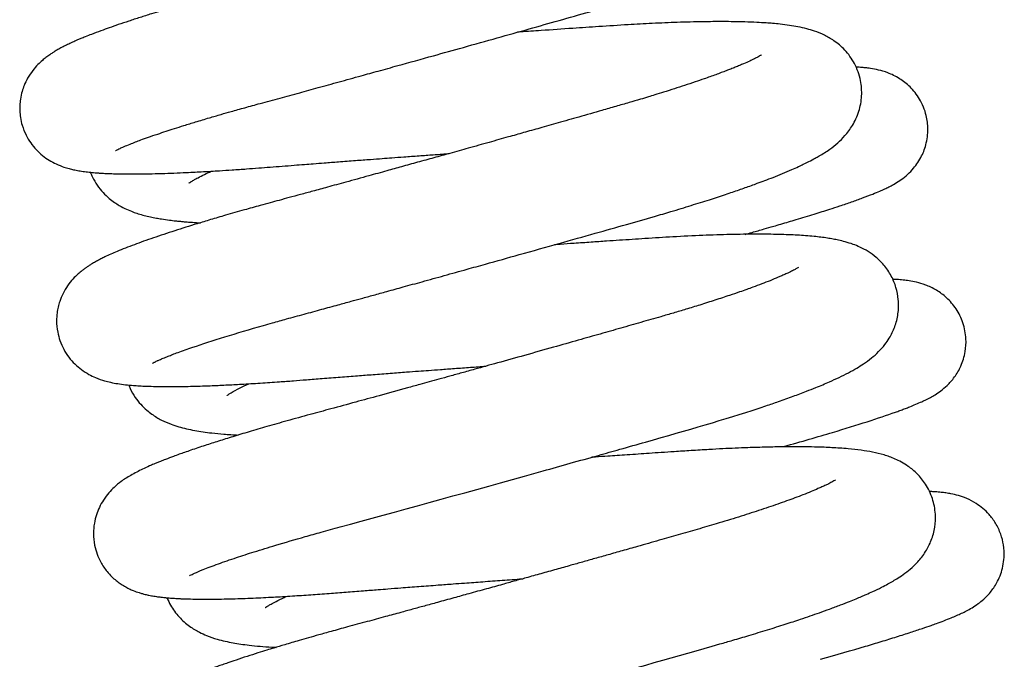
# Model space of a CAD drawing. Header units: inches. Extents: x 0 to 77643, y -44170 to 0.
# Tile 510 of 546: x 76590.348 to 76590.728, y -39751.252 to -39751.005. Entities that reach past the tile are written whole.
import ezdxf

# ---------------------------------------------------------------- set-up
doc = ezdxf.new("R2010")
doc.units = ezdxf.units.IN
doc.header["$MEASUREMENT"] = 0
doc.layers.get('0').update_dxf_attribs({"lineweight": 0})
doc.layers.add('FAKRO LOFT LADDERS', color=7, linetype='Continuous')

# ---------------------------------------------------------------- blocks, each defined once
blk = doc.blocks.new('A$C1F246084')
at = {"layer": 'FAKRO LOFT LADDERS', "color": 7, "linetype": 'Continuous'}
for points, knots in [([(89.6119, 364.6257), (89.6119, 364.6257), (89.6152, 364.6276), (89.6287, 364.6344), (89.6502, 364.644), (89.6742, 364.654), (89.7003, 364.6641), (89.7274, 364.6743), (89.7601, 364.6861), (89.798, 364.6992), (89.8374, 364.7124), (89.8767, 364.7251), (89.9209, 364.7391), (89.9731, 364.7551), (90.0291, 364.7719), (90.0829, 364.7876), (90.1359, 364.8027), (90.1943, 364.8191), (90.2672, 364.8391), (90.3494, 364.8614), (90.4369, 364.8853), (90.5255, 364.9096), (90.6178, 364.935), (90.7079, 364.9598), (90.7961, 364.9842), (90.9041, 365.0141), (91.0321, 365.0497), (91.1818, 365.0914), (91.3261, 365.1318), (91.4699, 365.1722), (91.6092, 365.2115), (91.7478, 365.2509), (91.8819, 365.2889), (91.9938, 365.3222), (92.0834, 365.35), (92.1467, 365.3704), (92.2069, 365.3904), (92.2664, 365.4107), (92.333, 365.4346), (92.394, 365.4577), (92.4427, 365.4772), (92.4829, 365.4943), (92.5231, 365.5123), (92.5635, 365.5318), (92.6026, 365.5529), (92.6356, 365.5727), (92.6666, 365.5942), (92.6918, 365.6146), (92.7156, 365.6372), (92.7369, 365.6612), (92.7598, 365.6937), (92.7779, 365.7288), (92.7914, 365.767), (92.7998, 365.8083), (92.8017, 365.8538), (92.7963, 365.8962), (92.7847, 365.9371), (92.7668, 365.9773), (92.7413, 366.0154), (92.7105, 366.0481), (92.6796, 366.0729), (92.6526, 366.0898), (92.6257, 366.1035), (92.6035, 366.1128), (92.5665, 366.1257), (92.5194, 366.1373), (92.4575, 366.1471), (92.3921, 366.1536), (92.3182, 366.1581), (92.2343, 366.1606), (92.1386, 366.1609), (91.8792, 366.157), (91.5684, 366.136), (91.2778, 366.1148), (91.2555, 366.1132)], [0.65093508, 0.65093508, 0.65093508, 0.65093508, 0.651021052, 0.651143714, 0.651233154, 0.65133981, 0.651419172, 0.651488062, 0.651577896, 0.651678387, 0.651760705, 0.651838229, 0.651921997, 0.652018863, 0.652126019, 0.652212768, 0.652284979, 0.652378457, 0.652480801, 0.652607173, 0.652728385, 0.652840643, 0.652962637, 0.653090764, 0.653187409, 0.653298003, 0.653497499, 0.653664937, 0.653855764, 0.654038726, 0.654213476, 0.654399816, 0.654599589, 0.654780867, 0.654901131, 0.655022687, 0.655096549, 0.655214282, 0.655349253, 0.655482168, 0.655599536, 0.655681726, 0.655776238, 0.655910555, 0.656021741, 0.656127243, 0.656225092, 0.656310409, 0.656370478, 0.656440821, 0.656509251, 0.656575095, 0.656631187, 0.656691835, 0.65675662, 0.656821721, 0.656869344, 0.656931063, 0.657005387, 0.657073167, 0.657137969, 0.657205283, 0.657253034, 0.657321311, 0.657372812, 0.657537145, 0.65771399, 0.657874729, 0.658027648, 0.658218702, 0.658390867, 0.65855962, 0.659545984, 0.659627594, 0.659627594, 0.659627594, 0.659627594]), ([(92.351, 366.0119), (92.351, 366.0119), (92.3508, 366.0118), (92.3494, 366.0108), (92.3451, 366.0082), (92.3386, 366.0044), (92.3303, 366), (92.3184, 365.9939), (92.3041, 365.987), (92.2871, 365.9791), (92.2681, 365.9707), (92.2444, 365.9607), (92.2171, 365.9497), (92.1883, 365.9385), (92.1443, 365.9219), (92.0792, 365.8987), (91.9886, 365.8683), (91.8981, 365.8397), (91.8154, 365.8146), (91.7381, 365.792), (91.6556, 365.7684), (91.5658, 365.7427), (91.474, 365.7165), (91.3809, 365.6901), (91.2885, 365.664), (91.208, 365.6413), (91.1345, 365.6207), (91.061, 365.6001), (90.9802, 365.5775), (90.903, 365.556), (90.8354, 365.5372), (90.7741, 365.5202), (90.7158, 365.504), (90.6592, 365.4884), (90.5989, 365.4717), (90.5281, 365.4523), (90.4476, 365.4302), (90.3594, 365.4061), (90.2751, 365.3831), (90.2011, 365.363), (90.1438, 365.3476), (90.0986, 365.3352), (90.0608, 365.3247), (90.0197, 365.3132), (89.9696, 365.2989), (89.9141, 365.2828), (89.861, 365.2671), (89.8152, 365.2533), (89.7689, 365.239), (89.7204, 365.2237), (89.6707, 365.2075), (89.6248, 365.1921), (89.5833, 365.1777), (89.5434, 365.1633), (89.5069, 365.1496), (89.4775, 365.138), (89.4575, 365.1298), (89.4378, 365.1214), (89.4175, 365.1124), (89.3962, 365.1025), (89.3758, 365.0923), (89.3576, 365.0826), (89.3414, 365.0733), (89.3279, 365.0649), (89.3135, 365.0553), (89.3009, 365.0463), (89.2806, 365.0299), (89.2621, 365.0126), (89.2386, 364.9861), (89.2171, 364.9542), (89.2013, 364.9218), (89.1903, 364.89), (89.1836, 364.8598), (89.1807, 364.8302), (89.1806, 364.8027), (89.1836, 364.7725), (89.1921, 364.7349), (89.2075, 364.6962), (89.2297, 364.6595), (89.2547, 364.6291), (89.2841, 364.6022), (89.3143, 364.5813), (89.3478, 364.5636), (89.3769, 364.5525), (89.4026, 364.5448), (89.4243, 364.5395), (89.4472, 364.5351), (89.4727, 364.5312), (89.4991, 364.5281), (89.5225, 364.526), (89.5438, 364.5245), (89.5642, 364.5233), (89.5886, 364.5223), (89.6167, 364.5214), (89.6458, 364.5209), (89.6743, 364.5207), (89.7132, 364.5208), (89.7585, 364.5213), (89.8175, 364.5228), (89.8732, 364.5247), (89.924, 364.5269), (89.9685, 364.529), (90.0051, 364.531), (90.0416, 364.5331), (90.0846, 364.5357), (90.1378, 364.5391), (90.1966, 364.5432), (90.2538, 364.5475), (90.3071, 364.5517), (90.3603, 364.5559), (90.4118, 364.5599), (90.4586, 364.5636), (90.5037, 364.5671), (90.5546, 364.571), (90.6178, 364.5759), (90.6872, 364.5811), (90.7531, 364.5861), (90.8074, 364.5901), (90.8574, 364.5939), (90.9126, 364.5979), (90.9749, 364.6025), (91.04, 364.6072), (91.0849, 364.6105), (91.1085, 364.6122), (91.1111, 364.6124)], [0.34557928, 0.34557928, 0.34557928, 0.34557928, 0.345590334, 0.345641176, 0.345697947, 0.345750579, 0.345797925, 0.345855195, 0.345930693, 0.345983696, 0.346044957, 0.34612122, 0.346196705, 0.34626757, 0.346338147, 0.346504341, 0.346677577, 0.346844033, 0.346964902, 0.347069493, 0.347194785, 0.347322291, 0.347445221, 0.347567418, 0.347691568, 0.347804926, 0.347875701, 0.347971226, 0.348082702, 0.34817936, 0.348260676, 0.348336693, 0.348409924, 0.348480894, 0.348551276, 0.348640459, 0.34875346, 0.348865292, 0.348990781, 0.349095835, 0.349174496, 0.349235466, 0.349293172, 0.349342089, 0.349420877, 0.349523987, 0.349607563, 0.349683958, 0.349759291, 0.349854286, 0.349954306, 0.350051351, 0.350140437, 0.350228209, 0.350332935, 0.35040795, 0.350465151, 0.350507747, 0.350578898, 0.3506489, 0.350711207, 0.350778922, 0.350830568, 0.350873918, 0.350912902, 0.350969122, 0.351012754, 0.351069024, 0.351133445, 0.351199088, 0.351252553, 0.351291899, 0.351340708, 0.351377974, 0.351411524, 0.351450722, 0.35149828, 0.351563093, 0.351616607, 0.351672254, 0.351729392, 0.351789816, 0.351854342, 0.351937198, 0.351996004, 0.352052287, 0.352119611, 0.352196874, 0.352277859, 0.352352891, 0.352399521, 0.352453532, 0.352517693, 0.352589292, 0.352661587, 0.352725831, 0.3527858, 0.352906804, 0.353014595, 0.353113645, 0.353211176, 0.353276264, 0.353335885, 0.353389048, 0.353448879, 0.353534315, 0.353629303, 0.353706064, 0.353777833, 0.353851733, 0.353924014, 0.353985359, 0.354037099, 0.35410065, 0.354182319, 0.354278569, 0.3543621, 0.35442722, 0.354479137, 0.354545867, 0.354628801, 0.354705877, 0.354782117, 0.354791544, 0.354791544, 0.354791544, 0.354791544]), ([(89.7777, 363.6703), (89.7778, 363.6703), (89.7789, 363.671), (89.7843, 363.6739), (89.796, 363.6796), (89.8103, 363.6861), (89.8263, 363.6929), (89.8465, 363.7011), (89.8689, 363.7098), (89.8939, 363.7192), (89.9241, 363.73), (90.0283, 363.7662), (90.1659, 363.8088), (90.3239, 363.8536), (90.3845, 363.8705), (90.4585, 363.8906), (90.536, 363.9117), (90.6067, 363.931), (90.6662, 363.9473), (90.7192, 363.9619), (90.773, 363.9767), (90.8355, 363.9939), (90.9086, 364.014), (90.9944, 364.0378), (91.0902, 364.0643), (91.1852, 364.0907), (91.298, 364.1222), (91.4372, 364.1611), (91.6029, 364.2076), (91.7639, 364.253), (91.9066, 364.2935), (92.0193, 364.3254), (92.1162, 364.3538), (92.1991, 364.379), (92.2809, 364.4047), (92.3408, 364.4243), (92.3961, 364.4429), (92.4433, 364.4593), (92.4914, 364.4766), (92.5328, 364.492), (92.5709, 364.5067), (92.6114, 364.5231), (92.6492, 364.5391), (92.6798, 364.5528), (92.7054, 364.5648), (92.7311, 364.5775), (92.7544, 364.5898), (92.7775, 364.603), (92.7989, 364.616), (92.8267, 364.6346), (92.8571, 364.6581), (92.8921, 364.6923), (92.9263, 364.7368), (92.9559, 364.7999), (92.9689, 364.8692), (92.9638, 364.9454), (92.937, 365.0188), (92.8921, 365.0798), (92.8428, 365.1206), (92.7958, 365.1469), (92.756, 365.1626), (92.7176, 365.174), (92.6807, 365.1822), (92.6414, 365.1888), (92.6034, 365.1936), (92.5682, 365.197), (92.5333, 365.1997), (92.4923, 365.2021), (92.4289, 365.2045), (92.3493, 365.2057), (92.2475, 365.2049), (92.1418, 365.2022), (92.0288, 365.1975), (91.911, 365.1912), (91.7916, 365.1833), (91.661, 365.1745), (91.5431, 365.1665), (91.4591, 365.1607), (91.4235, 365.1582), (91.4187, 365.1578)], [0.638071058, 0.638071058, 0.638071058, 0.638071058, 0.638116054, 0.638195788, 0.638282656, 0.638343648, 0.638415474, 0.638495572, 0.638557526, 0.638629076, 0.638714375, 0.638796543, 0.639386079, 0.639449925, 0.639545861, 0.639659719, 0.639772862, 0.639872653, 0.639950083, 0.640011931, 0.640081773, 0.640160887, 0.640254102, 0.640361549, 0.640485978, 0.640613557, 0.64071634, 0.640906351, 0.641133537, 0.641343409, 0.641533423, 0.641710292, 0.641818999, 0.641959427, 0.642090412, 0.642212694, 0.642268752, 0.642374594, 0.642481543, 0.642551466, 0.642630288, 0.642727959, 0.642828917, 0.64290665, 0.642966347, 0.643038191, 0.643123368, 0.643176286, 0.643249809, 0.643325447, 0.643441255, 0.64353796, 0.643642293, 0.643750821, 0.643852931, 0.643949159, 0.64406294, 0.644174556, 0.64428019, 0.644376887, 0.64448657, 0.64457901, 0.644688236, 0.644790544, 0.644900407, 0.644983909, 0.645050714, 0.645148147, 0.645261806, 0.645452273, 0.645612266, 0.645799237, 0.64597031, 0.646126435, 0.646306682, 0.646460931, 0.646642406, 0.646756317, 0.646774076, 0.646774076, 0.646774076, 0.646774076]), ([(92.5164, 365.0562), (92.5164, 365.0562), (92.5158, 365.0558), (92.5138, 365.0545), (92.5079, 365.051), (92.4988, 365.0459), (92.4843, 365.0385), (92.4632, 365.0283), (92.4397, 365.0178), (92.4172, 365.0083), (92.398, 365.0003), (92.3783, 364.9925), (92.3575, 364.9844), (92.335, 364.9759), (92.3106, 364.9668), (92.2846, 364.9575), (92.2541, 364.9467), (92.2163, 364.9337), (92.1718, 364.9188), (92.1244, 364.9035), (92.0793, 364.8892), (92.0399, 364.8771), (92.0053, 364.8665), (91.9671, 364.8551), (91.9184, 364.8408), (91.8608, 364.8242), (91.7858, 364.8027), (91.6995, 364.7781), (91.6056, 364.7514), (91.5226, 364.7279), (91.448, 364.7068), (91.3722, 364.6855), (91.2892, 364.6622), (91.2014, 364.6376), (91.1185, 364.6144), (91.0425, 364.5932), (90.9699, 364.5731), (90.8995, 364.5536), (90.8262, 364.5333), (90.7424, 364.5102), (90.653, 364.4856), (90.5692, 364.4627), (90.5016, 364.4442), (90.4444, 364.4287), (90.3937, 364.4149), (90.3484, 364.4026), (90.3052, 364.3909), (90.2528, 364.3766), (90.1848, 364.3576), (90.1103, 364.3363), (90.0399, 364.3157), (89.9623, 364.2923), (89.8742, 364.2647), (89.7792, 364.2331), (89.6934, 364.2024), (89.6216, 364.1742), (89.5744, 364.1532), (89.5451, 364.1387), (89.5256, 364.1285), (89.5102, 364.1197), (89.496, 364.111), (89.4845, 364.1034), (89.4732, 364.0955), (89.4596, 364.0853), (89.4423, 364.0709), (89.4201, 364.0493), (89.3964, 364.02), (89.3757, 363.9857), (89.3618, 363.9526), (89.3532, 363.9227), (89.3479, 363.8936), (89.3454, 363.8557), (89.3494, 363.8135), (89.3612, 363.7701), (89.3781, 363.7317), (89.401, 363.6964), (89.4284, 363.6656), (89.4592, 363.6396), (89.4914, 363.6194), (89.5271, 363.6024), (89.5594, 363.5916), (89.5917, 363.5836), (89.6221, 363.578), (89.6563, 363.5735), (89.688, 363.5706), (89.7198, 363.5684), (89.753, 363.5669), (89.8014, 363.5655), (89.8657, 363.5651), (89.9472, 363.5663), (90.0285, 363.5688), (90.1061, 363.5722), (90.1811, 363.5761), (90.2613, 363.5809), (90.3396, 363.5862), (90.4092, 363.5912), (90.4733, 363.5963), (90.5433, 363.6018), (90.6201, 363.6079), (90.6965, 363.6138), (90.7716, 363.6195), (90.8451, 363.6251), (90.9135, 363.6303), (90.9709, 363.6346), (91.0217, 363.6383), (91.0753, 363.6423), (91.1381, 363.6469), (91.2063, 363.6519), (91.2537, 363.6553), (91.2769, 363.657)], [0.358440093, 0.358440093, 0.358440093, 0.358440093, 0.358480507, 0.358532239, 0.358589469, 0.358650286, 0.358726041, 0.358817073, 0.358912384, 0.358970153, 0.359022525, 0.359076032, 0.359126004, 0.359179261, 0.359235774, 0.359291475, 0.359346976, 0.359424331, 0.359512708, 0.35959404, 0.359676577, 0.359740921, 0.359786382, 0.359842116, 0.359918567, 0.360006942, 0.360095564, 0.360239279, 0.360364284, 0.360472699, 0.36056615, 0.360653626, 0.360763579, 0.360881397, 0.360984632, 0.361075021, 0.361166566, 0.361257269, 0.361340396, 0.361444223, 0.36157753, 0.361686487, 0.361774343, 0.361849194, 0.361920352, 0.361984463, 0.362040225, 0.362105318, 0.36221219, 0.362344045, 0.362453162, 0.362555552, 0.362741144, 0.362936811, 0.363134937, 0.363340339, 0.363509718, 0.363568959, 0.363633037, 0.363692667, 0.363733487, 0.363772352, 0.36380421, 0.363841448, 0.363894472, 0.363958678, 0.364025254, 0.364086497, 0.364142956, 0.36417868, 0.364215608, 0.364262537, 0.36433055, 0.364382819, 0.364439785, 0.364498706, 0.364554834, 0.364615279, 0.364682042, 0.364745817, 0.364846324, 0.364920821, 0.36501455, 0.365116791, 0.365220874, 0.365291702, 0.365379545, 0.365481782, 0.365648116, 0.365812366, 0.365976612, 0.366097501, 0.366212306, 0.366342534, 0.366469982, 0.366559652, 0.36664072, 0.366738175, 0.366846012, 0.366946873, 0.367036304, 0.367133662, 0.367224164, 0.367291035, 0.36734571, 0.367410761, 0.367486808, 0.367574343, 0.367658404, 0.367658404, 0.367658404, 0.367658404]), ([(92.4422, 364.2493), (92.4526, 364.2523), (92.4815, 364.2604), (92.5246, 364.2727), (92.5675, 364.285), (92.6163, 364.2993), (92.6785, 364.3177), (92.752, 364.3401), (92.816, 364.3603), (92.8733, 364.379), (92.9221, 364.3956), (92.9721, 364.4134), (93.0134, 364.4292), (93.0456, 364.4425), (93.0689, 364.4529), (93.0891, 364.4626), (93.1108, 364.4741), (93.1352, 364.4889), (93.1637, 364.5095), (93.1997, 364.5439), (93.2323, 364.5891), (93.2584, 364.6537), (93.2668, 364.7191), (93.2579, 364.7908), (93.2311, 364.8567), (93.185, 364.9143), (93.1344, 364.953), (93.0825, 364.9772), (93.041, 364.9888), (93.0094, 364.9946), (92.9834, 364.9979), (92.9616, 364.9999), (92.9467, 365.0009), (92.9394, 365.0013)], [0.646282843, 0.646282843, 0.646282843, 0.646282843, 0.646331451, 0.646417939, 0.646490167, 0.646544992, 0.646665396, 0.646821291, 0.64696831, 0.647069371, 0.647203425, 0.647339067, 0.64748162, 0.647588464, 0.647669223, 0.647733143, 0.64781088, 0.64790216, 0.647979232, 0.648043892, 0.648143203, 0.648224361, 0.648319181, 0.648396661, 0.648501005, 0.648592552, 0.648681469, 0.648784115, 0.648885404, 0.648988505, 0.649056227, 0.649128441, 0.649195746, 0.649195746, 0.649195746, 0.649195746]), ([(89.4985, 364.5278), (89.5014, 364.5205), (89.5103, 364.5003), (89.5289, 364.4688), (89.5553, 364.4362), (89.5813, 364.4117), (89.6065, 364.3927), (89.6325, 364.3762), (89.6602, 364.3621), (89.6886, 364.3504), (89.7148, 364.3415), (89.7408, 364.3341), (89.7683, 364.3276), (89.7918, 364.3229), (89.8238, 364.3174), (89.8506, 364.3136), (89.8783, 364.3104), (89.8988, 364.3083), (89.9163, 364.3067), (89.9359, 364.3051), (89.9611, 364.3032), (89.981, 364.302), (89.9929, 364.3014)], [0.347348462, 0.347348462, 0.347348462, 0.347348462, 0.34738274, 0.34744523, 0.347510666, 0.347573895, 0.347625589, 0.34767448, 0.347752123, 0.347824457, 0.347886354, 0.347956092, 0.348030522, 0.348103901, 0.348159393, 0.348249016, 0.348312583, 0.348353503, 0.348391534, 0.348431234, 0.348482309, 0.348554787, 0.348554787, 0.348554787, 0.348554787]), ([(89.9421, 364.4801), (89.9421, 364.4801), (89.9429, 364.4807), (89.9486, 364.4847), (89.9619, 364.4929), (89.9826, 364.5044), (90.0093, 364.5179), (90.0313, 364.5282), (90.042, 364.5331)], [0.6553567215, 0.6553567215, 0.6553567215, 0.6553567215, 0.6553932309, 0.655485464, 0.6555805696, 0.6556754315, 0.6557868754, 0.6558816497, 0.6558816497, 0.6558816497, 0.6558816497]), ([(89.9435, 362.7149), (89.9435, 362.7149), (89.944, 362.7152), (89.9472, 362.717), (89.9549, 362.7209), (89.9715, 362.7287), (90.0068, 362.7439), (90.0692, 362.7676), (90.1487, 362.795), (90.2359, 362.8232), (90.3376, 362.8544), (90.4403, 362.8843), (90.5389, 362.912), (90.8346, 362.9924), (91.1946, 363.0916), (91.5467, 363.1899), (91.658, 363.2211), (91.7733, 363.2535), (91.8868, 363.2855), (92.146, 363.3588), (92.3695, 363.4232), (92.544, 363.4814), (92.597, 363.4996), (92.6587, 363.5216), (92.7142, 363.5425), (92.7578, 363.5597), (92.7917, 363.5738), (92.8269, 363.5889), (92.8662, 363.6068), (92.9069, 363.6271), (92.943, 363.6471), (92.9769, 363.6682), (93.0091, 363.6914), (93.0411, 363.7196), (93.0686, 363.7503), (93.0937, 363.7865), (93.1166, 363.8325), (93.1319, 363.892), (93.1336, 363.9532), (93.1222, 364.0116), (93.1, 364.0651), (93.0681, 364.1112), (93.0311, 364.1474), (92.9939, 364.1738), (92.9595, 364.192), (92.9253, 364.2059), (92.8942, 364.2156), (92.864, 364.223), (92.8379, 364.2282), (92.8113, 364.2327), (92.7829, 364.2366), (92.7502, 364.2402), (92.7156, 364.2431), (92.6645, 364.2465), (92.5928, 364.2493), (92.4931, 364.2504), (92.3779, 364.2489), (92.2527, 364.2448), (92.1239, 364.2386), (91.9977, 364.2306), (91.8972, 364.2239), (91.8159, 364.2184), (91.7479, 364.2137), (91.6785, 364.209), (91.6231, 364.2051), (91.5934, 364.2031), (91.5845, 364.2024)], [0.625219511, 0.625219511, 0.625219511, 0.625219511, 0.625245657, 0.625312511, 0.625380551, 0.625447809, 0.6256115, 0.62581926, 0.626014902, 0.626177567, 0.626354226, 0.626572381, 0.626681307, 0.626805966, 0.627866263, 0.627970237, 0.628122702, 0.628284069, 0.628409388, 0.62856305, 0.629314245, 0.629375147, 0.629478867, 0.629605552, 0.629731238, 0.629825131, 0.629897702, 0.629971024, 0.630086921, 0.630207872, 0.630321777, 0.630417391, 0.630530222, 0.630628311, 0.630713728, 0.630776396, 0.63086533, 0.630952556, 0.631044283, 0.631119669, 0.631197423, 0.631286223, 0.63136377, 0.631441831, 0.63152569, 0.63160129, 0.631694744, 0.631777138, 0.631843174, 0.631912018, 0.631991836, 0.632068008, 0.632160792, 0.632244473, 0.632417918, 0.63261799, 0.632816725, 0.633012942, 0.633211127, 0.633385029, 0.633538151, 0.633613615, 0.633702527, 0.633798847, 0.633875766, 0.633908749, 0.633908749, 0.633908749, 0.633908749]), ([(92.6825, 364.101), (92.6825, 364.101), (92.682, 364.1007), (92.6768, 364.0973), (92.6645, 364.0904), (92.6494, 364.0827), (92.6361, 364.0763), (92.6261, 364.0717), (92.6168, 364.0675), (92.6053, 364.0624), (92.5853, 364.0538), (92.5562, 364.0418), (92.518, 364.0269), (92.4815, 364.0133), (92.4486, 364.0014), (92.4141, 363.9892), (92.3671, 363.9732), (92.3079, 363.9537), (92.2421, 363.9328), (92.1792, 363.9135), (92.1206, 363.896), (92.0537, 363.8766), (91.9749, 363.854), (91.8839, 363.828), (91.7899, 363.8012), (91.689, 363.7727), (91.5753, 363.7406), (91.4539, 363.7064), (91.3354, 363.6733), (91.2412, 363.647), (91.1697, 363.6271), (91.116, 363.6122), (91.0672, 363.5987), (91.0221, 363.5862), (90.9749, 363.5732), (90.8993, 363.5524), (90.8027, 363.5258), (90.6877, 363.4944), (90.5843, 363.4662), (90.4811, 363.4383), (90.3849, 363.4119), (90.2936, 363.386), (90.2123, 363.3622), (90.1401, 363.3405), (90.0743, 363.32), (90.0111, 363.2997), (89.9607, 363.2828), (89.923, 363.2697), (89.8965, 363.2603), (89.8686, 363.2501), (89.8398, 363.2392), (89.8155, 363.2297), (89.7978, 363.2225), (89.7816, 363.2158), (89.7596, 363.2063), (89.7342, 363.1948), (89.7062, 363.181), (89.681, 363.1673), (89.6579, 363.1533), (89.6336, 363.1366), (89.6085, 363.1163), (89.5811, 363.0885), (89.5578, 363.0581), (89.5387, 363.0242), (89.5246, 362.9891), (89.5148, 362.9492), (89.5108, 362.9031), (89.5156, 362.8558), (89.5278, 362.8125), (89.5463, 362.7718), (89.5693, 362.7378), (89.5946, 362.7105), (89.6121, 362.6949), (89.6336, 362.6789), (89.6524, 362.6672), (89.6725, 362.6566), (89.6944, 362.647), (89.7145, 362.6399), (89.732, 362.6347), (89.7473, 362.6308), (89.7631, 362.6273), (89.7843, 362.6233), (89.8042, 362.6204), (89.822, 362.6183), (89.8367, 362.6168), (89.8544, 362.6152), (89.876, 362.6136), (89.8981, 362.6124), (89.9221, 362.6114), (89.9513, 362.6105), (89.9916, 362.6099), (90.0384, 362.6099), (90.0875, 362.6105), (90.1357, 362.6116), (90.1833, 362.6131), (90.2294, 362.6149), (90.2754, 362.617), (90.3195, 362.6192), (90.3631, 362.6217), (90.4186, 362.625), (90.488, 362.6295), (90.5686, 362.6353), (90.6478, 362.6416), (90.7212, 362.6474), (90.7844, 362.6523), (90.8409, 362.6567), (90.9018, 362.6614), (90.9769, 362.6671), (91.0553, 362.6731), (91.1237, 362.6782), (91.1909, 362.6832), (91.2646, 362.6886), (91.3507, 362.6949), (91.4107, 362.6993), (91.4414, 362.7015), (91.4427, 362.7016)], [0.371314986, 0.371314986, 0.371314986, 0.371314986, 0.371348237, 0.371434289, 0.371522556, 0.371612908, 0.371660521, 0.371693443, 0.371726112, 0.371760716, 0.371810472, 0.371913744, 0.372008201, 0.372099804, 0.3721587, 0.372225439, 0.37231245, 0.372430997, 0.372547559, 0.372648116, 0.372735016, 0.372819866, 0.372948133, 0.373074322, 0.373198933, 0.373328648, 0.37347269, 0.373638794, 0.373791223, 0.373918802, 0.373992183, 0.374059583, 0.374120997, 0.374176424, 0.374230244, 0.374300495, 0.374465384, 0.374604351, 0.374756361, 0.374887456, 0.375039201, 0.375178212, 0.375307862, 0.375432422, 0.375548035, 0.375664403, 0.375796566, 0.375860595, 0.375914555, 0.37597773, 0.37606536, 0.376126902, 0.376170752, 0.376212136, 0.376265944, 0.376363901, 0.376450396, 0.376540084, 0.376616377, 0.376680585, 0.376773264, 0.376838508, 0.376905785, 0.376963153, 0.377015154, 0.377067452, 0.377130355, 0.37719989, 0.377254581, 0.377308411, 0.377378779, 0.377423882, 0.377465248, 0.377497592, 0.377537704, 0.377580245, 0.377622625, 0.377686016, 0.377725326, 0.377759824, 0.377809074, 0.377871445, 0.37793818, 0.377986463, 0.37802428, 0.37807165, 0.378137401, 0.378205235, 0.37824771, 0.378322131, 0.378424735, 0.378528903, 0.378627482, 0.378726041, 0.37880818, 0.378890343, 0.378969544, 0.379042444, 0.379108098, 0.379177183, 0.379299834, 0.37941988, 0.379524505, 0.379630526, 0.379718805, 0.379775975, 0.379851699, 0.379954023, 0.380061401, 0.380144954, 0.380207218, 0.380308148, 0.380413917, 0.380520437, 0.380525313, 0.380525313, 0.380525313, 0.380525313]), ([(92.6165, 363.296), (92.6951, 363.3181), (92.893, 363.3753), (93.052, 363.4263), (93.1386, 363.4576), (93.1582, 363.4649), (93.1798, 363.4732), (93.2045, 363.4831), (93.2291, 363.4936), (93.2528, 363.5046), (93.2742, 363.5155), (93.2966, 363.5284), (93.3207, 363.5444), (93.3516, 363.5697), (93.3848, 363.6067), (93.4153, 363.6586), (93.4335, 363.7178), (93.4376, 363.785), (93.425, 363.8521), (93.3936, 363.9157), (93.3502, 363.9658), (93.3005, 364.0018), (93.252, 364.0235), (93.213, 364.0345), (93.1808, 364.0405), (93.1524, 364.0441), (93.1293, 364.0461), (93.1132, 364.047), (93.1066, 364.0474), (93.1054, 364.0474)], [0.633442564, 0.633442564, 0.633442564, 0.633442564, 0.633806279, 0.634423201, 0.634479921, 0.634538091, 0.634597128, 0.634682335, 0.63478095, 0.634858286, 0.634941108, 0.635014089, 0.63509137, 0.635162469, 0.635240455, 0.635319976, 0.63540971, 0.635483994, 0.635578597, 0.635669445, 0.635758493, 0.635842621, 0.63593912, 0.636037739, 0.636132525, 0.636215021, 0.636303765, 0.636352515, 0.636363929, 0.636363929, 0.636363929, 0.636363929]), ([(89.6707, 363.572), (89.6728, 363.5668), (89.6813, 363.5472), (89.6987, 363.5171), (89.7245, 363.4847), (89.7503, 363.4598), (89.7828, 363.4347), (89.8182, 363.4139), (89.8598, 363.3961), (89.8956, 363.3844), (89.9312, 363.3752), (89.979, 363.3655), (90.034, 363.3576), (90.0998, 363.3513), (90.1407, 363.3485), (90.1632, 363.3473)], [0.360222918, 0.360222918, 0.360222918, 0.360222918, 0.360246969, 0.360315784, 0.360376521, 0.360438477, 0.360488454, 0.360591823, 0.360695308, 0.360784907, 0.360876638, 0.360974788, 0.361164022, 0.361286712, 0.361424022, 0.361424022, 0.361424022, 0.361424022]), ([(90.1136, 363.5259), (90.1135, 363.5259), (90.1139, 363.5262), (90.1198, 363.5303), (90.1256, 363.534), (90.139, 363.5421), (90.1648, 363.5561), (90.1962, 363.5711), (90.2104, 363.5775)], [0.6425157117, 0.6425157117, 0.6425157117, 0.6425157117, 0.6425771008, 0.642639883, 0.6426761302, 0.64271621, 0.6428977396, 0.6430239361, 0.6430239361, 0.6430239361, 0.6430239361]), ([(90.1092, 361.7596), (90.1093, 361.7596), (90.1106, 361.76), (90.1158, 361.7631), (90.1285, 361.7692), (90.1443, 361.7763), (90.1642, 361.7847), (90.2494, 361.8187), (90.4661, 361.8914), (90.7748, 361.9755), (90.9581, 362.0256), (91.042, 362.0486), (91.1341, 362.074), (91.2223, 362.0983), (91.2985, 362.1193), (91.3594, 362.1362), (91.4123, 362.1509), (91.4622, 362.1647), (91.5189, 362.1805), (91.578, 362.197), (91.6319, 362.212), (91.6783, 362.225), (91.918, 362.292), (92.1646, 362.3612), (92.3926, 362.4268), (92.4645, 362.4481), (92.5438, 362.4722), (92.6211, 362.4967), (92.6844, 362.5174), (92.7349, 362.5346), (92.7786, 362.5498), (92.8245, 362.5663), (92.8699, 362.5833), (92.9093, 362.5986), (92.9405, 362.6113), (92.9654, 362.6217), (92.9903, 362.6325), (93.0209, 362.6463), (93.0529, 362.6617), (93.0831, 362.6774), (93.1075, 362.6912), (93.1329, 362.7066), (93.1613, 362.7259), (93.1903, 362.749), (93.2221, 362.78), (93.2528, 362.8187), (93.2809, 362.8731), (93.2968, 362.9313), (93.2999, 362.9962), (93.2871, 363.0637), (93.2561, 363.1269), (93.2181, 363.1733), (93.1677, 363.215), (93.1167, 363.2413), (93.0649, 363.2594), (93.0159, 363.271), (92.9634, 363.2796), (92.9137, 363.2851), (92.8587, 363.2894), (92.8036, 363.2923), (92.742, 363.294), (92.6801, 363.2947), (92.6133, 363.2944), (92.5371, 363.2931), (92.4653, 363.2909), (92.3989, 363.2883), (92.3405, 363.2856), (92.2747, 363.2821), (92.2018, 363.2777), (92.1299, 363.2729), (92.067, 363.2687), (92.0131, 363.2651), (91.962, 363.2616), (91.9138, 363.2583), (91.868, 363.2552), (91.8205, 363.2519), (91.7815, 363.2492), (91.7566, 363.2475), (91.7504, 363.247)], [0.612399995, 0.612399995, 0.612399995, 0.612399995, 0.612440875, 0.612536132, 0.612598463, 0.61268995, 0.612777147, 0.612839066, 0.613574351, 0.61411819, 0.614208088, 0.614320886, 0.614453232, 0.614567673, 0.614659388, 0.614742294, 0.614797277, 0.614857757, 0.614928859, 0.615009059, 0.615078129, 0.615129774, 0.61518251, 0.615975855, 0.616059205, 0.616166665, 0.616295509, 0.616425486, 0.616542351, 0.616619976, 0.61669709, 0.616787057, 0.616888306, 0.616978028, 0.617045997, 0.617104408, 0.617157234, 0.617232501, 0.617342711, 0.617426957, 0.61749679, 0.617567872, 0.617666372, 0.617766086, 0.617845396, 0.617952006, 0.618044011, 0.618134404, 0.618216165, 0.61831448, 0.618416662, 0.618507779, 0.618593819, 0.618728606, 0.6188562, 0.618995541, 0.619134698, 0.619283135, 0.619375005, 0.61952846, 0.619644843, 0.619753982, 0.619883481, 0.620004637, 0.620140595, 0.620227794, 0.620309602, 0.620400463, 0.620512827, 0.62061578, 0.620693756, 0.620763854, 0.620827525, 0.620891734, 0.620948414, 0.62100089, 0.621070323, 0.621093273, 0.621093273, 0.621093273, 0.621093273]), ([(92.8484, 363.1457), (92.8483, 363.1456), (92.8463, 363.1443), (92.8383, 363.1395), (92.8284, 363.1341), (92.8182, 363.1288), (92.8071, 363.1234), (92.7964, 363.1184), (92.7848, 363.113), (92.7667, 363.105), (92.739, 363.0933), (92.7042, 363.0793), (92.6672, 363.0652), (92.6294, 363.0513), (92.5766, 363.0326), (92.506, 363.0087), (92.4131, 362.9789), (92.3204, 362.9506), (92.2287, 362.9238), (92.1429, 362.8993), (92.0533, 362.8736), (91.9692, 362.8497), (91.8919, 362.8278), (91.8278, 362.8096), (91.7682, 362.7928), (91.7124, 362.7771), (91.6546, 362.7608), (91.5921, 362.7433), (91.5249, 362.7245), (91.4619, 362.7069), (91.4042, 362.6908), (91.3447, 362.6743), (91.2765, 362.6553), (91.2037, 362.6352), (91.1301, 362.6149), (91.0634, 362.5965), (91.0013, 362.5794), (90.9463, 362.5644), (90.888, 362.5484), (90.82, 362.5298), (90.7397, 362.508), (90.6582, 362.486), (90.5861, 362.4663), (90.5279, 362.45), (90.48, 362.4364), (90.4285, 362.4216), (90.3763, 362.4063), (90.3286, 362.3919), (90.2884, 362.3796), (90.248, 362.367), (90.2016, 362.3523), (90.1563, 362.3374), (90.1198, 362.325), (90.0924, 362.3155), (90.0701, 362.3077), (90.0489, 362.3), (90.0281, 362.2923), (90.0061, 362.284), (89.98, 362.2738), (89.9531, 362.2629), (89.9274, 362.2518), (89.9041, 362.2413), (89.8798, 362.2296), (89.8548, 362.2164), (89.8291, 362.2014), (89.8039, 362.1845), (89.7779, 362.1639), (89.751, 362.138), (89.7237, 362.1034), (89.7005, 362.0616), (89.6846, 362.0151), (89.6757, 361.9573), (89.6812, 361.8939), (89.7029, 361.8316), (89.7369, 361.7779), (89.7806, 361.7354), (89.8244, 361.7071), (89.8646, 361.6896), (89.8935, 361.6803), (89.922, 361.6731), (89.9498, 361.6679), (89.9749, 361.6644), (89.9957, 361.6621), (90.0129, 361.6604), (90.0333, 361.6588), (90.0559, 361.6574), (90.0785, 361.6564), (90.0977, 361.6557), (90.1161, 361.6552), (90.1357, 361.6548), (90.1565, 361.6546), (90.1785, 361.6545), (90.2025, 361.6546), (90.233, 361.6548), (90.2746, 361.6555), (90.325, 361.6569), (90.3753, 361.6587), (90.4188, 361.6606), (90.461, 361.6626), (90.5122, 361.6653), (90.5703, 361.6687), (90.6354, 361.6729), (90.7051, 361.6778), (90.7879, 361.6841), (90.8711, 361.6908), (90.9437, 361.6964), (90.9997, 361.7008), (91.0488, 361.7046), (91.0959, 361.7082), (91.1462, 361.712), (91.2022, 361.7162), (91.2678, 361.7212), (91.3437, 361.7268), (91.4269, 361.733), (91.5073, 361.7388), (91.5676, 361.7432), (91.5993, 361.7455), (91.6085, 361.7462)], [0.384180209, 0.384180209, 0.384180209, 0.384180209, 0.38425917, 0.384345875, 0.384396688, 0.384449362, 0.384507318, 0.384545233, 0.384577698, 0.384635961, 0.384729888, 0.384826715, 0.384914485, 0.384996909, 0.385079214, 0.385243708, 0.385399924, 0.385560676, 0.385688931, 0.385813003, 0.385930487, 0.38606299, 0.38615377, 0.38623733, 0.38631373, 0.386384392, 0.386451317, 0.386533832, 0.386621, 0.386704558, 0.386770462, 0.386837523, 0.38692757, 0.387027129, 0.387112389, 0.38720707, 0.387282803, 0.387353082, 0.387422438, 0.38751416, 0.387626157, 0.387751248, 0.38785777, 0.387939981, 0.388012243, 0.388078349, 0.388183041, 0.388266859, 0.388321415, 0.388394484, 0.388486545, 0.388584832, 0.388664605, 0.388716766, 0.388765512, 0.388815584, 0.38886645, 0.388917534, 0.388982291, 0.389071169, 0.389143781, 0.389209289, 0.389289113, 0.389377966, 0.389458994, 0.389546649, 0.389621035, 0.389694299, 0.389769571, 0.389841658, 0.389908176, 0.389974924, 0.390077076, 0.3901541, 0.390243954, 0.390326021, 0.390420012, 0.39050403, 0.390576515, 0.390657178, 0.390734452, 0.39082321, 0.390876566, 0.390918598, 0.390974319, 0.391048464, 0.391103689, 0.391148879, 0.391193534, 0.39123908, 0.391287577, 0.391337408, 0.391385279, 0.391442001, 0.391528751, 0.39163756, 0.391727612, 0.391798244, 0.391860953, 0.391939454, 0.392047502, 0.392133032, 0.392231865, 0.392352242, 0.392483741, 0.392572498, 0.392641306, 0.392702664, 0.392762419, 0.39282166, 0.392893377, 0.392972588, 0.393065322, 0.393172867, 0.393276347, 0.393357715, 0.393391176, 0.393391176, 0.393391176, 0.393391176]), ([(92.7816, 362.3401), (92.8536, 362.3603), (92.9479, 362.3874), (93.0559, 362.4199), (93.1242, 362.441), (93.186, 362.4607), (93.2372, 362.4778), (93.2744, 362.4906), (93.3068, 362.5022), (93.3372, 362.5135), (93.3662, 362.5249), (93.3934, 362.5363), (93.4153, 362.5462), (93.4381, 362.5573), (93.4624, 362.5708), (93.4866, 362.5862), (93.5171, 362.6102), (93.5488, 362.643), (93.5817, 362.6934), (93.6008, 362.7465), (93.6083, 362.8028), (93.6059, 362.8519), (93.5926, 362.9043), (93.5704, 362.951), (93.5416, 362.9896), (93.5114, 363.0187), (93.4769, 363.0439), (93.4374, 363.0639), (93.3998, 363.0765), (93.3697, 363.0833), (93.345, 363.0873), (93.322, 363.0901), (93.2994, 363.092), (93.2811, 363.0931), (93.2714, 363.0936), (93.2692, 363.0937)], [0.620656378, 0.620656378, 0.620656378, 0.620656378, 0.620987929, 0.621118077, 0.621256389, 0.621394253, 0.621519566, 0.621620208, 0.621684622, 0.621785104, 0.621890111, 0.621972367, 0.622054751, 0.622137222, 0.622221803, 0.622308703, 0.622371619, 0.622452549, 0.622527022, 0.622623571, 0.622674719, 0.622747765, 0.622811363, 0.622883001, 0.622948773, 0.623001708, 0.623057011, 0.623138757, 0.62322361, 0.623311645, 0.623379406, 0.623446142, 0.623526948, 0.623594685, 0.623615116, 0.623615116, 0.623615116, 0.623615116]), ([(90.285, 362.5718), (90.2846, 362.5718), (90.2872, 362.5732), (90.296, 362.5793), (90.3112, 362.5882), (90.3344, 362.6008), (90.359, 362.6129), (90.376, 362.6207), (90.379, 362.622)], [0.6296537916, 0.6296537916, 0.6296537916, 0.6296537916, 0.6297386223, 0.6298290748, 0.6299140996, 0.6300131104, 0.6301416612, 0.6301679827, 0.6301679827, 0.6301679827, 0.6301679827]), ([(89.8434, 362.6149), (89.848, 362.6039), (89.8631, 362.5731), (89.8971, 362.5269), (89.9444, 362.4864), (89.9857, 362.4621), (90.0275, 362.4432), (90.0649, 362.4308), (90.1042, 362.4208), (90.1389, 362.4137), (90.1751, 362.4079), (90.2152, 362.4026), (90.2613, 362.3981), (90.3023, 362.3951), (90.327, 362.3936), (90.3333, 362.3933)], [0.373098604, 0.373098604, 0.373098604, 0.373098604, 0.373151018, 0.373249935, 0.373355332, 0.373459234, 0.373536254, 0.373660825, 0.373755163, 0.373847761, 0.37393388, 0.37402768, 0.374139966, 0.374253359, 0.374292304, 0.374292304, 0.374292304, 0.374292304])]:
    blk.add_open_spline(points, degree=3, knots=knots, dxfattribs=at)

msp = doc.modelspace()

# ---------------------------------------------------------------- block references
at = {"xscale": 0.08579999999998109, "yscale": 0.08579999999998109, "zscale": 0.08579999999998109}
msp.add_blockref('A$C1F246084', (76582.69603, -39782.34079), dxfattribs=at)

doc.saveas('drawing.dxf')
